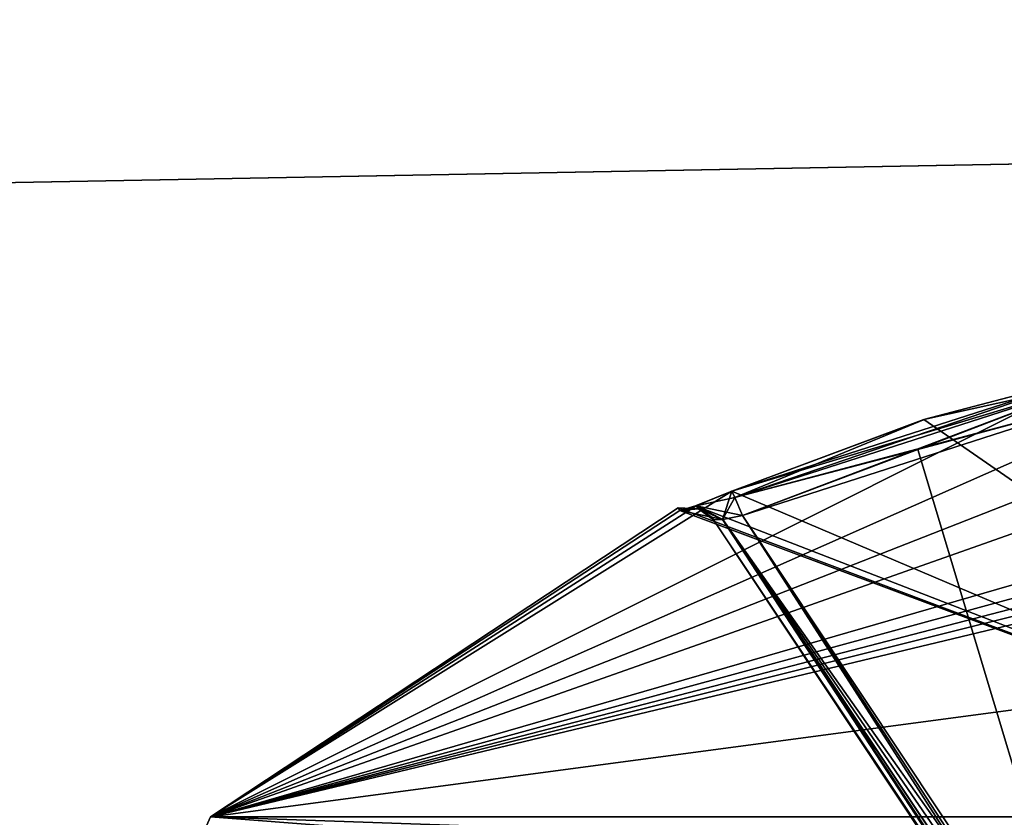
# Model space of a CAD drawing. Extents: x -250 to 250, y -832 to 754.
# Tile 1051 of 1056: x 144.45 to 148.15, y 678.4 to 681.4. Entities that reach past the tile are written whole.
import ezdxf

# ---------------------------------------------------------------- set-up
doc = ezdxf.new("R2010")
doc.units = 0
doc.header["$LTSCALE"] = 33.374815
for name, color, linetype in [('1180', 7, 'CONTINUOUS'), ('1198', 7, 'CONTINUOUS'), ('1560', 7, 'CONTINUOUS'), ('1562', 7, 'CONTINUOUS'), ('201', 7, 'CONTINUOUS'), ('2053', 7, 'CONTINUOUS'), ('3403', 7, 'CONTINUOUS'), ('3415', 7, 'CONTINUOUS'), ('3416', 7, 'CONTINUOUS'), ('3417', 7, 'CONTINUOUS'), ('3420', 7, 'CONTINUOUS'), ('3423', 7, 'CONTINUOUS'), ('3438', 7, 'CONTINUOUS'), ('3460', 7, 'CONTINUOUS'), ('3461', 7, 'CONTINUOUS'), ('3462', 7, 'CONTINUOUS'), ('3463', 7, 'CONTINUOUS'), ('3464', 7, 'CONTINUOUS')]:
    doc.layers.add(name, color=color, linetype=linetype)

msp = doc.modelspace()

# ---------------------------------------------------------------- linework, layer by layer
at = {"layer": '1180', "color": 7, "linetype": 'CONTINUOUS'}
for points in [[(150, 678.5, 16.65), (139.9422, 672.4869, 16.65), (150, 678.5, 25.05), (150, 678.5, 16.65)], [(150, 678.5, 25.05), (139.9422, 672.4869, 16.65), (146.4872, 677.8595, 26.42), (150, 678.5, 25.05)], [(143.4221, 676.1604, 68.55), (150, 678.5, 68.55), (144.8509, 677.0987, 51.65), (143.4221, 676.1604, 68.55)], [(144.8509, 677.0987, 51.65), (150, 678.5, 68.55), (145.9178, 677.6304, 54.7596), (144.8509, 677.0987, 51.65)], [(145.9178, 677.6304, 54.7596), (150, 678.5, 68.55), (150, 678.5, 56.75), (145.9178, 677.6304, 54.7596)]]:
    msp.add_3dface(points, dxfattribs=at)
at = {"layer": '1198', "color": 7, "linetype": 'CONTINUOUS'}
for points in [[(143.2315, 674.713, 15.65), (139.9422, 672.4869, 16.65), (150, 678.5, 16.65), (143.2315, 674.713, 15.65)], [(143.2315, 674.713, 15.65), (150, 678.5, 16.65), (150, 678.2071, 15.9429), (143.2315, 674.713, 15.65)]]:
    msp.add_3dface(points, dxfattribs=at)
at = {"layer": '1560', "color": 7, "linetype": 'CONTINUOUS'}
for points in [[(150, 678.5, 25.05), (146.4872, 677.8595, 26.42), (150, 678.4707, 25.1207), (150, 678.5, 25.05)], [(146.4872, 677.8595, 26.42), (150, 678.4, 25.15), (150, 678.4707, 25.1207), (146.4872, 677.8595, 26.42)]]:
    msp.add_3dface(points, dxfattribs=at)
at = {"layer": '1562', "color": 7, "linetype": 'CONTINUOUS'}
for points in [[(145.9178, 677.6304, 54.7596), (150, 678.5, 56.75), (146.037, 677.5387, 54.6987), (145.9178, 677.6304, 54.7596)], [(146.037, 677.5387, 54.6987), (150, 678.5, 56.75), (150, 678.4707, 56.6793), (146.037, 677.5387, 54.6987)], [(150, 678.4, 56.65), (146.037, 677.5387, 54.6987), (150, 678.4707, 56.6793), (150, 678.4, 56.65)]]:
    msp.add_3dface(points, dxfattribs=at)
at = {"layer": '201', "color": 7, "linetype": 'CONTINUOUS'}
for points in [[(210, 682, -11), (210, 674.2218, -7.7782), (-210, 682, -11), (210, 682, -11)], [(-210, 682, -11), (210, 674.2218, -7.7782), (-210, 674.2218, -7.7782), (-210, 682, -11)], [(210, 674.2218, 7.7782), (210, 682, 11), (-210, 674.2218, 7.7782), (210, 674.2218, 7.7782)], [(210, 682, 11), (-210, 682, 11), (-210, 674.2218, 7.7782), (210, 682, 11)]]:
    msp.add_3dface(points, dxfattribs=at)
at = {"layer": '2053', "color": 7, "linetype": 'CONTINUOUS'}
for points in [[(150, 678.5, 68.55), (143.4221, 676.1604, 68.55), (150, 678.4707, 68.6207), (150, 678.5, 68.55)], [(143.4221, 676.1604, 68.55), (150, 678.4, 68.65), (150, 678.4707, 68.6207), (143.4221, 676.1604, 68.55)]]:
    msp.add_3dface(points, dxfattribs=at)
at = {"layer": '3403', "color": 7, "linetype": 'CONTINUOUS'}
for points in [[(149.0972, 680.1432, 47.8003), (149.3916, 680.0625, 47.129), (145.1667, 678.4038, 48.65), (149.0972, 680.1432, 47.8003)], [(148.479, 680.0625, 48.0416), (149.0972, 680.1432, 47.8003), (145.1667, 678.4038, 48.65), (148.479, 680.0625, 48.0416)], [(145.1667, 678.4038, 48.65), (149.3916, 680.0625, 47.129), (149.3917, 679.8968, 46.4989), (145.1667, 678.4038, 48.65)], [(147.1233, 679.627, 48.0416), (148.479, 680.0625, 48.0416), (145.1667, 678.4038, 48.65), (147.1233, 679.627, 48.0416)], [(147.8489, 679.8968, 48.0417), (148.479, 680.0625, 48.0416), (147.1233, 679.627, 48.0416), (147.8489, 679.8968, 48.0417)], [(147.8441, 679.8953, 49.2582), (150, 678.4038, 53.4833), (148.479, 680.0625, 49.2584), (147.8441, 679.8953, 49.2582)], [(149.3916, 679.627, 45.7733), (145.1667, 678.4038, 48.65), (149.3917, 679.8968, 46.4989), (149.3916, 679.627, 45.7733)], [(147.1233, 679.627, 49.2584), (150, 678.4038, 53.4833), (147.8441, 679.8953, 49.2582), (147.1233, 679.627, 49.2584)], [(146.9885, 679.572, 48.1003), (147.1233, 679.627, 48.0416), (145.1667, 678.4038, 48.65), (146.9885, 679.572, 48.1003)], [(149.4524, 679.5712, 45.6365), (145.1667, 678.4038, 48.65), (149.3916, 679.627, 45.7733), (149.4524, 679.5712, 45.6365)], [(146.9865, 679.5712, 49.1976), (150, 678.4038, 53.4833), (147.1233, 679.627, 49.2584), (146.9865, 679.5712, 49.1976)], [(146.928, 679.5545, 48.2444), (146.9885, 679.572, 48.1003), (145.1667, 678.4038, 48.65), (146.928, 679.5545, 48.2444)], [(149.5944, 679.5545, 45.578), (145.1667, 678.4038, 48.65), (149.4524, 679.5712, 45.6365), (149.5944, 679.5545, 45.578)], [(150, 679.564, 45.5717), (150, 679.0479, 44.6519), (145.1667, 678.4038, 48.65), (150, 679.564, 45.5717)], [(150, 679.564, 45.5717), (145.1667, 678.4038, 48.65), (149.797, 679.5616, 45.5732), (150, 679.564, 45.5717)], [(150, 678.4038, 53.4833), (146.9216, 679.564, 48.65), (145.1667, 678.4038, 48.65), (150, 678.4038, 53.4833)], [(146.9216, 679.564, 48.65), (146.928, 679.5545, 48.2444), (145.1667, 678.4038, 48.65), (146.9216, 679.564, 48.65)], [(149.797, 679.5616, 45.5732), (145.1667, 678.4038, 48.65), (149.5944, 679.5545, 45.578), (149.797, 679.5616, 45.5732)], [(146.9216, 679.564, 48.65), (150, 678.4038, 53.4833), (146.928, 679.5545, 49.0556), (146.9216, 679.564, 48.65)], [(146.928, 679.5545, 49.0556), (150, 678.4038, 53.4833), (146.9865, 679.5712, 49.1976), (146.928, 679.5545, 49.0556)], [(150, 679.0479, 44.6519), (150, 678.4038, 43.8167), (145.1667, 678.4038, 48.65), (150, 679.0479, 44.6519)]]:
    msp.add_3dface(points, dxfattribs=at)
at = {"layer": '3415', "color": 7, "linetype": 'CONTINUOUS'}
for points in [[(148.5, 679.9651, 49.15), (148.5, 677.523, 49.15), (147.8207, 679.7833, 49.15), (148.5, 679.9651, 49.15)], [(148.5, 677.523, 49.15), (147.163, 679.5356, 49.15), (147.8207, 679.7833, 49.15), (148.5, 677.523, 49.15)]]:
    msp.add_3dface(points, dxfattribs=at)
at = {"layer": '3416', "color": 7, "linetype": 'CONTINUOUS'}
for points in [[(148.5, 677.523, 48.15), (148.5, 679.9651, 48.15), (147.163, 679.5356, 48.15), (148.5, 677.523, 48.15)], [(147.163, 679.5356, 48.15), (148.5, 679.9651, 48.15), (147.8207, 679.7833, 48.15), (147.163, 679.5356, 48.15)]]:
    msp.add_3dface(points, dxfattribs=at)
at = {"layer": '3417', "color": 7, "linetype": 'CONTINUOUS'}
for points in [[(147.0537, 679.5194, 49.05), (147.0537, 679.5194, 48.25), (147.0474, 679.5288, 48.65), (147.0537, 679.5194, 49.05)], [(149.196, 676.2947, 48.25), (147.0537, 679.5194, 48.25), (149.196, 676.2947, 49.05), (149.196, 676.2947, 48.25)], [(149.196, 676.2947, 49.05), (147.0537, 679.5194, 48.25), (147.0537, 679.5194, 49.05), (149.196, 676.2947, 49.05)]]:
    msp.add_3dface(points, dxfattribs=at)
at = {"layer": '3420', "color": 7, "linetype": 'CONTINUOUS'}
for points in [[(147.0537, 679.5194, 48.25), (149.2046, 676.3004, 48.2056), (147.0886, 679.5203, 48.179), (147.0537, 679.5194, 48.25)], [(147.0537, 679.5194, 48.25), (149.196, 676.2947, 48.25), (149.2046, 676.3004, 48.2056), (147.0537, 679.5194, 48.25)], [(148.5, 677.523, 48.15), (147.163, 679.5356, 48.15), (147.0886, 679.5203, 48.179), (148.5, 677.523, 48.15)], [(148.7495, 677.1012, 48.1533), (148.5, 677.523, 48.15), (147.0886, 679.5203, 48.179), (148.7495, 677.1012, 48.1533)], [(149.2288, 676.3165, 48.1704), (148.7495, 677.1012, 48.1533), (147.0886, 679.5203, 48.179), (149.2288, 676.3165, 48.1704)], [(149.2046, 676.3004, 48.2056), (149.2288, 676.3165, 48.1704), (147.0886, 679.5203, 48.179), (149.2046, 676.3004, 48.2056)]]:
    msp.add_3dface(points, dxfattribs=at)
at = {"layer": '3423', "color": 7, "linetype": 'CONTINUOUS'}
for points in [[(149.196, 676.2947, 49.05), (147.0537, 679.5194, 49.05), (147.0875, 679.5201, 49.12), (149.196, 676.2947, 49.05)], [(147.163, 679.5356, 49.15), (149.2288, 676.3165, 49.1296), (147.0875, 679.5201, 49.12), (147.163, 679.5356, 49.15)], [(149.2046, 676.3004, 49.0944), (149.196, 676.2947, 49.05), (147.0875, 679.5201, 49.12), (149.2046, 676.3004, 49.0944)], [(149.2288, 676.3165, 49.1296), (149.2046, 676.3004, 49.0944), (147.0875, 679.5201, 49.12), (149.2288, 676.3165, 49.1296)], [(147.163, 679.5356, 49.15), (148.5, 677.523, 49.15), (148.7597, 677.0842, 49.1464), (147.163, 679.5356, 49.15)], [(149.2288, 676.3165, 49.1296), (147.163, 679.5356, 49.15), (148.7597, 677.0842, 49.1464), (149.2288, 676.3165, 49.1296)]]:
    msp.add_3dface(points, dxfattribs=at)
at = {"layer": '3438', "color": 7, "linetype": 'CONTINUOUS'}
for points in [[(145.1667, 678.4038, 48.65), (150, 678.4038, 43.8167), (145, 678.0312, 48.65), (145.1667, 678.4038, 48.65)], [(145, 678.0312, 48.65), (150, 678.4038, 43.8167), (150, 678.2353, 43.6936), (145, 678.0312, 48.65)], [(150, 678.0312, 53.65), (145.1667, 678.4038, 48.65), (145, 678.0312, 48.65), (150, 678.0312, 53.65)], [(150, 678.4038, 53.4833), (145.1667, 678.4038, 48.65), (150, 678.2353, 53.6064), (150, 678.4038, 53.4833)], [(145.1667, 678.4038, 48.65), (150, 678.0312, 53.65), (150, 678.2353, 53.6064), (145.1667, 678.4038, 48.65)]]:
    msp.add_3dface(points, dxfattribs=at)
at = {"layer": '3460', "color": 7, "linetype": 'CONTINUOUS'}
for points in [[(147.8441, 679.8953, 49.2582), (148.479, 680.0625, 49.2584), (148.4845, 680.0371, 49.1823), (147.8441, 679.8953, 49.2582)], [(147.1233, 679.627, 49.2584), (147.8441, 679.8953, 49.2582), (148.4845, 680.0371, 49.1823), (147.1233, 679.627, 49.2584)], [(147.1337, 679.6031, 49.1823), (147.1233, 679.627, 49.2584), (148.4845, 680.0371, 49.1823), (147.1337, 679.6031, 49.1823)], [(148.5, 679.9651, 49.15), (147.1337, 679.6031, 49.1823), (148.4845, 680.0371, 49.1823), (148.5, 679.9651, 49.15)], [(148.5, 679.9651, 49.15), (147.8207, 679.7833, 49.15), (147.1337, 679.6031, 49.1823), (148.5, 679.9651, 49.15)], [(147.8207, 679.7833, 49.15), (147.163, 679.5356, 49.15), (147.1337, 679.6031, 49.1823), (147.8207, 679.7833, 49.15)]]:
    msp.add_3dface(points, dxfattribs=at)
at = {"layer": '3461', "color": 7, "linetype": 'CONTINUOUS'}
for points in [[(146.9865, 679.5712, 49.1976), (147.1233, 679.627, 49.2584), (147.0875, 679.5201, 49.12), (146.9865, 679.5712, 49.1976)], [(147.0875, 679.5201, 49.12), (147.1233, 679.627, 49.2584), (147.1337, 679.6031, 49.1823), (147.0875, 679.5201, 49.12)], [(147.163, 679.5356, 49.15), (147.0875, 679.5201, 49.12), (147.1337, 679.6031, 49.1823), (147.163, 679.5356, 49.15)], [(146.928, 679.5545, 49.0556), (146.9865, 679.5712, 49.1976), (146.9974, 679.5603, 49.0537), (146.928, 679.5545, 49.0556)], [(147.0537, 679.5194, 49.05), (146.9865, 679.5712, 49.1976), (147.0875, 679.5201, 49.12), (147.0537, 679.5194, 49.05)], [(146.9865, 679.5712, 49.1976), (147.0537, 679.5194, 49.05), (146.9974, 679.5603, 49.0537), (146.9865, 679.5712, 49.1976)]]:
    msp.add_3dface(points, dxfattribs=at)
at = {"layer": '3462', "color": 7, "linetype": 'CONTINUOUS'}
for points in [[(146.928, 679.5545, 48.2444), (146.9216, 679.564, 48.65), (146.9974, 679.5603, 49.0537), (146.928, 679.5545, 48.2444)], [(146.9216, 679.564, 48.65), (146.928, 679.5545, 49.0556), (146.9974, 679.5603, 49.0537), (146.9216, 679.564, 48.65)], [(146.9974, 679.5603, 48.2463), (146.928, 679.5545, 48.2444), (146.9974, 679.5603, 49.0537), (146.9974, 679.5603, 48.2463)], [(147.0474, 679.5288, 48.65), (147.0537, 679.5194, 48.25), (146.9974, 679.5603, 48.2463), (147.0474, 679.5288, 48.65)], [(147.0537, 679.5194, 49.05), (147.0474, 679.5288, 48.65), (146.9974, 679.5603, 48.2463), (147.0537, 679.5194, 49.05)], [(147.0537, 679.5194, 49.05), (146.9974, 679.5603, 48.2463), (146.9974, 679.5603, 49.0537), (147.0537, 679.5194, 49.05)]]:
    msp.add_3dface(points, dxfattribs=at)
at = {"layer": '3463', "color": 7, "linetype": 'CONTINUOUS'}
for points in [[(147.1233, 679.627, 48.0416), (146.9885, 679.572, 48.1003), (147.1337, 679.6031, 48.1177), (147.1233, 679.627, 48.0416)], [(146.9885, 679.572, 48.1003), (147.163, 679.5356, 48.15), (147.1337, 679.6031, 48.1177), (146.9885, 679.572, 48.1003)], [(146.9885, 679.572, 48.1003), (146.928, 679.5545, 48.2444), (147.0886, 679.5203, 48.179), (146.9885, 679.572, 48.1003)], [(147.0886, 679.5203, 48.179), (146.928, 679.5545, 48.2444), (146.9974, 679.5603, 48.2463), (147.0886, 679.5203, 48.179)], [(147.163, 679.5356, 48.15), (146.9885, 679.572, 48.1003), (147.0886, 679.5203, 48.179), (147.163, 679.5356, 48.15)], [(147.0537, 679.5194, 48.25), (147.0886, 679.5203, 48.179), (146.9974, 679.5603, 48.2463), (147.0537, 679.5194, 48.25)]]:
    msp.add_3dface(points, dxfattribs=at)
at = {"layer": '3464', "color": 7, "linetype": 'CONTINUOUS'}
for points in [[(148.479, 680.0625, 48.0416), (147.8489, 679.8968, 48.0417), (147.1337, 679.6031, 48.1177), (148.479, 680.0625, 48.0416)], [(148.4845, 680.0371, 48.1177), (148.479, 680.0625, 48.0416), (147.1337, 679.6031, 48.1177), (148.4845, 680.0371, 48.1177)], [(147.163, 679.5356, 48.15), (148.4845, 680.0371, 48.1177), (147.1337, 679.6031, 48.1177), (147.163, 679.5356, 48.15)], [(147.163, 679.5356, 48.15), (147.8207, 679.7833, 48.15), (148.4845, 680.0371, 48.1177), (147.163, 679.5356, 48.15)], [(147.8207, 679.7833, 48.15), (148.5, 679.9651, 48.15), (148.4845, 680.0371, 48.1177), (147.8207, 679.7833, 48.15)], [(147.8489, 679.8968, 48.0417), (147.1233, 679.627, 48.0416), (147.1337, 679.6031, 48.1177), (147.8489, 679.8968, 48.0417)]]:
    msp.add_3dface(points, dxfattribs=at)

doc.saveas('drawing.dxf')
